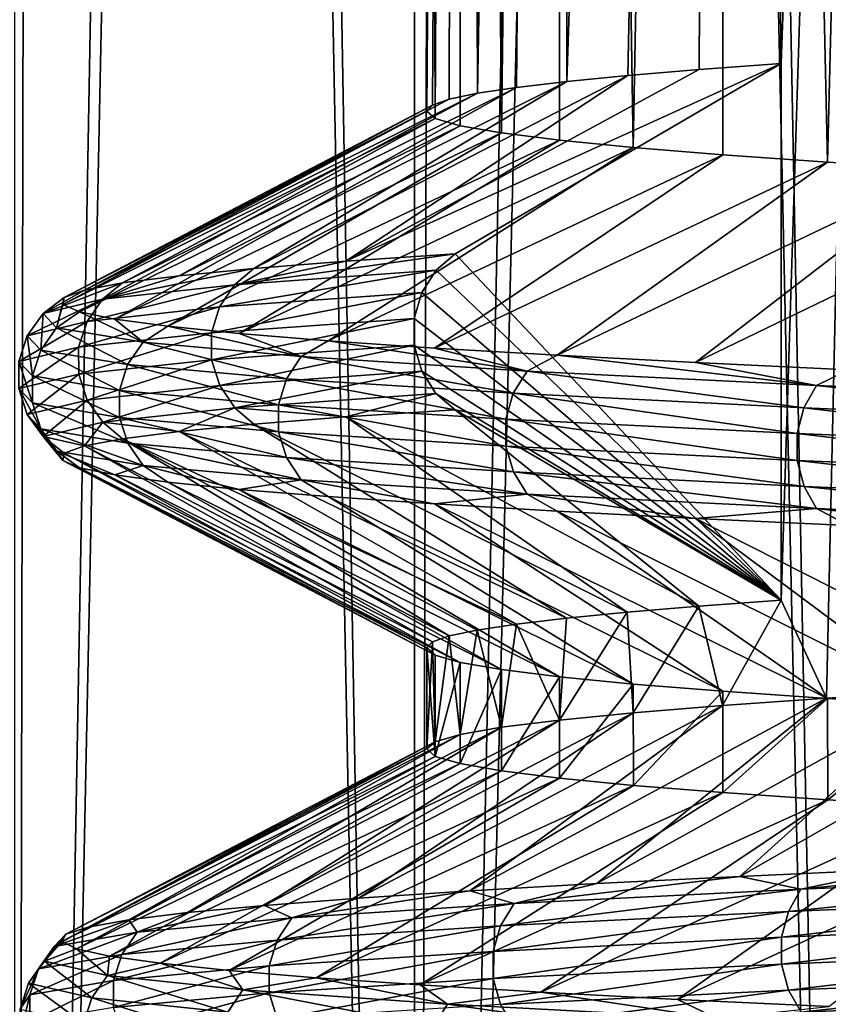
# Model space of a CAD drawing. Header units: metres. Extents: x -206 to 75, y -104 to 104.
# Tile 479 of 656: x -10.46 to -8.16, y -87.91 to -85.11. Entities that reach past the tile are written whole.
import ezdxf

# ---------------------------------------------------------------- set-up
doc = ezdxf.new("R2010")
doc.units = ezdxf.units.M
doc.layers.add('solid_01_1-CONSUMER_THERM_B_125288', color=7, linetype='CONTINUOUS')

msp = doc.modelspace()

# ---------------------------------------------------------------- linework, layer by layer
at = {"layer": 'solid_01_1-CONSUMER_THERM_B_125288'}
for points in [[(-8.037544, -66.726852, 34.97081), (-8.704977, -66.745857, 34.422871), (-8.035554, -97, 34.972336)], [(-9.335324, -66.764755, 33.832294), (-9.925726, -66.783531, 33.201721), (-9.333812, -97, 33.833813)], [(-8.704977, -66.745857, 34.422871), (-9.335324, -66.764755, 33.832294), (-9.333812, -97, 33.833813)], [(-8.704977, -66.745857, 34.422871), (-9.333812, -97, 33.833813), (-8.035554, -97, 34.972336)], [(-9.925726, -66.783531, 33.201721), (-10.473459, -66.802338, 32.534092), (-10.472335, -97, 32.535553)], [(-9.925726, -66.783531, 33.201721), (-10.472335, -97, 32.535553), (-9.333812, -97, 33.833813)], [(-10.926984, -67.163429, 17.094528), (-10.413426, -67.182404, 16.388247), (-10.472326, -97, 16.464436)], [(-10.413426, -67.182404, 16.388247), (-9.854057, -67.201515, 15.717201), (-10.472326, -97, 16.464436)], [(-9.854057, -67.201515, 15.717201), (-9.333823, -97, 15.166199), (-10.472326, -97, 16.464436)], [(-9.854057, -67.201515, 15.717201), (-9.251797, -67.220741, 15.084891), (-9.333823, -97, 15.166199)], [(-9.251797, -67.220741, 15.084891), (-8.60883, -67.239937, 14.4936), (-9.333823, -97, 15.166199)], [(-8.60883, -67.239937, 14.4936), (-8.0356, -97, 14.027699), (-9.333823, -97, 15.166199)], [(-8.60883, -67.239937, 14.4936), (-7.928323, -67.258987, 13.946247), (-8.0356, -97, 14.027699)], [(-9.276274, -85.393265, 23.836107), (-9.205317, -72, 23.1763), (-9.3, -72, 24.5)], [(-9.3, -78.686089, 24.5), (-9.276274, -85.393265, 23.836107), (-9.3, -72, 24.5)], [(-9.3, -85.372162, 24.5), (-9.205319, -72, 25.823677), (-9.283946, -85.355537, 25.046209)], [(-9.3, -78.686089, 24.5), (-9.205319, -72, 25.823677), (-9.3, -85.372162, 24.5)], [(-9.283946, -85.355537, 25.046209), (-9.205319, -72, 25.823677), (-9.235854, -85.338478, 25.59041)], [(-9.205184, -85.41375, 23.175388), (-9.205317, -72, 23.1763), (-9.276274, -85.393265, 23.836107)], [(-9.235854, -85.338478, 25.59041), (-9.205319, -72, 25.823677), (-9.155948, -85.321465, 26.130529)], [(-9.155948, -85.321465, 26.130529), (-9.205319, -72, 25.823677), (-8.923272, -72, 27.120152)], [(-9.087155, -85.43425, 22.521715), (-8.923265, -72, 21.879822), (-9.205317, -72, 23.1763)], [(-9.087155, -85.43425, 22.521715), (-9.205317, -72, 23.1763), (-9.205184, -85.41375, 23.175388)], [(-9.155948, -85.321465, 26.130529), (-8.923272, -72, 27.120152), (-9.044433, -85.304596, 26.665234)], [(-8.922535, -85.454971, 21.877337), (-8.923265, -72, 21.879822), (-9.087155, -85.43425, 22.521715)], [(-9.044433, -85.304596, 26.665234), (-8.923272, -72, 27.120152), (-8.901649, -85.287766, 27.192701)], [(-8.901649, -85.287766, 27.192701), (-8.923272, -72, 27.120152), (-8.459617, -72, 28.363253)], [(-8.712393, -85.475784, 21.24666), (-8.459604, -72, 20.636721), (-8.923265, -72, 21.879822)], [(-8.712393, -85.475784, 21.24666), (-8.923265, -72, 21.879822), (-8.922535, -85.454971, 21.877337)], [(-8.901649, -85.287766, 27.192701), (-8.459617, -72, 28.363253), (-8.728135, -85.270874, 27.710867)], [(-8.728135, -85.270874, 27.710867), (-8.459617, -72, 28.363253), (-8.524492, -85.253868, 28.217934)], [(-8.457767, -85.496498, 20.632677), (-8.459604, -72, 20.636721), (-8.712393, -85.475784, 21.24666)], [(-8.524492, -85.253868, 28.217934), (-8.459617, -72, 28.363253), (-8.291576, -85.236633, 28.711859)], [(-8.291576, -85.236633, 28.711859), (-8.459617, -72, 28.363253), (-7.82374, -72, 29.527817)], [(-8.159801, -85.517059, 20.0382), (-7.82372, -72, 19.472153), (-8.459604, -72, 20.636721)], [(-8.159801, -85.517059, 20.0382), (-8.459604, -72, 20.636721), (-8.457767, -85.496498, 20.632677)], [(-8.291576, -85.236633, 28.711859), (-7.82374, -72, 29.527817), (-8.291576, -86.763367, 28.711859)], [(-8.163128, -87.042412, 28.955709), (-8.291576, -86.763367, 28.711859), (-7.82374, -72, 29.527817)], [(-8.163128, -87.042412, 28.955709), (-7.82374, -72, 29.527817), (-7.826178, -87.021866, 29.524036)], [(-7.820322, -85.537529, 19.466854), (-7.82372, -72, 19.472153), (-8.159801, -85.517059, 20.0382)], [(-9.3, -78.686089, 24.5), (-9.3, -85.372162, 24.5), (-9.276274, -85.393265, 23.836107)], [(-9.529724, -85.79908, 28.512938), (-8.291576, -85.236633, 28.711859), (-9.219196, -85.778244, 29.183062)], [(-8.524492, -85.253868, 28.217934), (-8.291576, -85.236633, 28.711859), (-9.529724, -85.79908, 28.512938)], [(-8.728135, -85.270874, 27.710867), (-8.524492, -85.253868, 28.217934), (-9.529724, -85.79908, 28.512938)], [(-9.219196, -85.778244, 29.183062), (-8.291576, -85.236633, 28.711859), (-8.291576, -86.763367, 28.711859)], [(-8.728135, -85.270874, 27.710867), (-9.529724, -85.79908, 28.512938), (-9.791992, -85.819717, 27.822105)], [(-8.901649, -85.287766, 27.192701), (-8.728135, -85.270874, 27.710867), (-9.791992, -85.819717, 27.822105)], [(-9.044433, -85.304596, 26.665234), (-10.0043, -85.840279, 27.114817), (-10.165107, -85.860771, 26.396828)], [(-9.155948, -85.321465, 26.130529), (-9.044433, -85.304596, 26.665234), (-10.165107, -85.860771, 26.396828)], [(-8.901649, -85.287766, 27.192701), (-9.791992, -85.819717, 27.822105), (-10.0043, -85.840279, 27.114817)], [(-9.044433, -85.304596, 26.665234), (-8.901649, -85.287766, 27.192701), (-10.0043, -85.840279, 27.114817)], [(-9.155948, -85.321465, 26.130529), (-10.165107, -85.860771, 26.396828), (-10.274041, -85.88131, 25.670338)], [(-9.235854, -85.338478, 25.59041), (-9.155948, -85.321465, 26.130529), (-10.274041, -85.88131, 25.670338)], [(-9.283946, -85.355537, 25.046209), (-9.235854, -85.338478, 25.59041), (-10.274041, -85.88131, 25.670338)], [(-9.283946, -85.355537, 25.046209), (-10.274041, -85.88131, 25.670338), (-10.331086, -85.90197, 24.93564)], [(-9.3, -85.372162, 24.5), (-9.283946, -85.355537, 25.046209), (-10.331086, -85.90197, 24.93564)], [(-9.3, -85.372162, 24.5), (-10.331086, -85.90197, 24.93564), (-10.335721, -85.922638, 24.196835)], [(-9.276274, -85.393265, 23.836107), (-9.3, -85.372162, 24.5), (-10.335721, -85.922638, 24.196835)], [(-9.276274, -85.393265, 23.836107), (-10.335721, -85.922638, 24.196835), (-10.287791, -85.943237, 23.459602)], [(-9.205184, -85.41375, 23.175388), (-9.276274, -85.393265, 23.836107), (-10.287791, -85.943237, 23.459602)], [(-9.205184, -85.41375, 23.175388), (-10.287791, -85.943237, 23.459602), (-10.187779, -85.963745, 22.729483)], [(-9.087155, -85.43425, 22.521715), (-9.205184, -85.41375, 23.175388), (-10.187779, -85.963745, 22.729483)], [(-9.087155, -85.43425, 22.521715), (-10.187779, -85.963745, 22.729483), (-10.036394, -85.984253, 22.010376)], [(-8.922535, -85.454971, 21.877337), (-9.087155, -85.43425, 22.521715), (-10.036394, -85.984253, 22.010376)], [(-8.922535, -85.454971, 21.877337), (-10.036394, -85.984253, 22.010376), (-9.833746, -86.00486, 21.302996)], [(-8.712393, -85.475784, 21.24666), (-8.922535, -85.454971, 21.877337), (-9.833746, -86.00486, 21.302996)], [(-8.712393, -85.475784, 21.24666), (-9.833746, -86.00486, 21.302996), (-9.5804, -86.025543, 20.609554)], [(-8.457767, -85.496498, 20.632677), (-8.712393, -85.475784, 21.24666), (-9.5804, -86.025543, 20.609554)], [(-8.457767, -85.496498, 20.632677), (-9.5804, -86.025543, 20.609554), (-9.278037, -86.046188, 19.935196)], [(-8.159801, -85.517059, 20.0382), (-8.457767, -85.496498, 20.632677), (-9.278037, -86.046188, 19.935196)], [(-8.159801, -85.517059, 20.0382), (-9.278037, -86.046188, 19.935196), (-8.928672, -86.066757, 19.284452)], [(-7.820322, -85.537529, 19.466854), (-8.159801, -85.517059, 20.0382), (-8.928672, -86.066757, 19.284452)], [(-7.820322, -85.537529, 19.466854), (-8.928672, -86.066757, 19.284452), (-8.535655, -86.087227, 18.663078)], [(-7.440641, -85.558144, 18.920855), (-7.820322, -85.537529, 19.466854), (-8.535655, -86.087227, 18.663078)], [(-7.440641, -85.558144, 18.920855), (-8.535655, -86.087227, 18.663078), (-8.099853, -86.107765, 18.072069)], [(-9.846524, -85.86586, 27.853136), (-9.219196, -85.778244, 29.183062), (-9.273589, -85.824257, 29.210691)], [(-9.846524, -85.86586, 27.853136), (-9.529724, -85.79908, 28.512938), (-9.219196, -85.778244, 29.183062)], [(-9.273589, -85.824257, 29.210691), (-9.219196, -85.778244, 29.183062), (-8.291576, -86.763367, 28.711859)], [(-9.846524, -85.86586, 27.853136), (-9.791992, -85.819717, 27.822105), (-9.529724, -85.79908, 28.512938)], [(-10.222126, -85.906792, 26.42837), (-10.0043, -85.840279, 27.114817), (-9.791992, -85.819717, 27.822105)], [(-10.222126, -85.906792, 26.42837), (-9.791992, -85.819717, 27.822105), (-9.846524, -85.86586, 27.853136)], [(-10.222126, -85.906792, 26.42837), (-10.165107, -85.860771, 26.396828), (-10.0043, -85.840279, 27.114817)], [(-9.889156, -85.929268, 27.867655), (-9.273589, -85.824257, 29.210691), (-9.314331, -85.888351, 29.231386)], [(-9.846524, -85.86586, 27.853136), (-9.273589, -85.824257, 29.210691), (-9.889156, -85.929268, 27.867655)], [(-9.314331, -85.888351, 29.231386), (-9.273589, -85.824257, 29.210691), (-8.291576, -86.763367, 28.711859)], [(-10.391571, -85.947731, 24.964787), (-10.274041, -85.88131, 25.670338), (-10.165107, -85.860771, 26.396828)], [(-10.391571, -85.947731, 24.964787), (-10.165107, -85.860771, 26.396828), (-10.222126, -85.906792, 26.42837)], [(-10.222126, -85.906792, 26.42837), (-9.846524, -85.86586, 27.853136), (-10.266385, -85.9702, 26.43672)], [(-9.846524, -85.86586, 27.853136), (-9.889156, -85.929268, 27.867655), (-10.266385, -85.9702, 26.43672)], [(-10.391571, -85.947731, 24.964787), (-10.331086, -85.90197, 24.93564), (-10.274041, -85.88131, 25.670338)], [(-10.352944, -85.988663, 23.49173), (-10.331086, -85.90197, 24.93564), (-10.391571, -85.947731, 24.964787)], [(-10.352944, -85.988663, 23.49173), (-10.335721, -85.922638, 24.196835), (-10.331086, -85.90197, 24.93564)], [(-9.912172, -86.002731, 27.875492), (-9.314331, -85.888351, 29.231386), (-9.33601, -85.9618, 29.242399)], [(-9.889156, -85.929268, 27.867655), (-9.314331, -85.888351, 29.231386), (-9.912172, -86.002731, 27.875492)], [(-9.33601, -85.9618, 29.242399), (-9.314331, -85.888351, 29.231386), (-8.291576, -86.763367, 28.711859)], [(-10.391571, -85.947731, 24.964787), (-10.222126, -85.906792, 26.42837), (-10.436564, -86.011139, 24.966799)], [(-10.222126, -85.906792, 26.42837), (-10.266385, -85.9702, 26.43672), (-10.436564, -86.011139, 24.966799)], [(-10.352944, -85.988663, 23.49173), (-10.287791, -85.943237, 23.459602), (-10.335721, -85.922638, 24.196835)], [(-10.266385, -85.9702, 26.43672), (-9.889156, -85.929268, 27.867655), (-10.290278, -86.043663, 26.441227)], [(-9.889156, -85.929268, 27.867655), (-9.912172, -86.002731, 27.875492), (-10.290278, -86.043663, 26.441227)], [(-10.391571, -85.947731, 24.964787), (-10.436564, -86.011139, 24.966799), (-10.39777, -86.052071, 23.487366)], [(-10.352944, -85.988663, 23.49173), (-10.391571, -85.947731, 24.964787), (-10.39777, -86.052071, 23.487366)], [(-10.107143, -86.029602, 22.039013), (-10.287791, -85.943237, 23.459602), (-10.352944, -85.988663, 23.49173)], [(-10.107143, -86.029602, 22.039013), (-10.187779, -85.963745, 22.729483), (-10.287791, -85.943237, 23.459602)], [(-10.436564, -86.011139, 24.966799), (-10.266385, -85.9702, 26.43672), (-10.460854, -86.084602, 24.967886)], [(-10.266385, -85.9702, 26.43672), (-10.290278, -86.043663, 26.441227), (-10.460854, -86.084602, 24.967886)], [(-10.107143, -86.029602, 22.039013), (-10.036394, -85.984253, 22.010376), (-10.187779, -85.963745, 22.729483)], [(-9.657477, -86.070534, 20.635893), (-10.036394, -85.984253, 22.010376), (-10.107143, -86.029602, 22.039013)], [(-9.657477, -86.070534, 20.635893), (-9.833746, -86.00486, 21.302996), (-10.036394, -85.984253, 22.010376)], [(-9.912172, -86.002731, 27.875492), (-9.33601, -85.9618, 29.242399), (-9.912112, -86.079529, 27.875473)], [(-9.912112, -86.079529, 27.875473), (-9.33601, -85.9618, 29.242399), (-9.336061, -86.037872, 29.242424)], [(-9.336061, -86.037872, 29.242424), (-9.33601, -85.9618, 29.242399), (-8.291576, -86.763367, 28.711859)], [(-10.436564, -86.011139, 24.966799), (-10.460854, -86.084602, 24.967886), (-10.421969, -86.125534, 23.485008)], [(-10.39777, -86.052071, 23.487366), (-10.436564, -86.011139, 24.966799), (-10.421969, -86.125534, 23.485008)], [(-10.352944, -85.988663, 23.49173), (-10.39777, -86.052071, 23.487366), (-10.150905, -86.09301, 22.028358)], [(-10.107143, -86.029602, 22.039013), (-10.352944, -85.988663, 23.49173), (-10.150905, -86.09301, 22.028358)], [(-10.290278, -86.043663, 26.441227), (-9.912172, -86.002731, 27.875492), (-10.290216, -86.120468, 26.441216)], [(-9.912172, -86.002731, 27.875492), (-9.912112, -86.079529, 27.875473), (-10.290216, -86.120468, 26.441216)], [(-9.657477, -86.070534, 20.635893), (-9.5804, -86.025543, 20.609554), (-9.833746, -86.00486, 21.302996)], [(-10.107143, -86.029602, 22.039013), (-10.150905, -86.09301, 22.028358), (-9.699291, -86.133942, 20.619162)], [(-9.657477, -86.070534, 20.635893), (-10.107143, -86.029602, 22.039013), (-9.699291, -86.133942, 20.619162)], [(-9.912112, -86.079529, 27.875473), (-9.336061, -86.037872, 29.242424), (-9.888989, -86.152962, 27.867598)], [(-9.888989, -86.152962, 27.867598), (-9.336061, -86.037872, 29.242424), (-9.314174, -86.112007, 29.231306)], [(-9.014758, -86.111473, 19.309895), (-9.5804, -86.025543, 20.609554), (-9.657477, -86.070534, 20.635893)], [(-9.014758, -86.111473, 19.309895), (-9.278037, -86.046188, 19.935196), (-9.5804, -86.025543, 20.609554)], [(-9.314174, -86.112007, 29.231306), (-9.336061, -86.037872, 29.242424), (-8.291576, -86.763367, 28.711859)], [(-10.460854, -86.084602, 24.967886), (-10.290278, -86.043663, 26.441227), (-10.460791, -86.1614, 24.967882)], [(-10.290278, -86.043663, 26.441227), (-10.290216, -86.120468, 26.441216), (-10.460791, -86.1614, 24.967882)], [(-10.39777, -86.052071, 23.487366), (-10.421969, -86.125534, 23.485008), (-10.174529, -86.166473, 22.022606)], [(-10.150905, -86.09301, 22.028358), (-10.39777, -86.052071, 23.487366), (-10.174529, -86.166473, 22.022606)], [(-9.657477, -86.070534, 20.635893), (-9.699291, -86.133942, 20.619162), (-9.05379, -86.174881, 19.287422)], [(-9.014758, -86.111473, 19.309895), (-9.657477, -86.070534, 20.635893), (-9.05379, -86.174881, 19.287422)], [(-9.014758, -86.111473, 19.309895), (-8.928672, -86.066757, 19.284452), (-9.278037, -86.046188, 19.935196)], [(-8.1913, -86.152405, 18.088177), (-8.928672, -86.066757, 19.284452), (-9.014758, -86.111473, 19.309895)], [(-8.1913, -86.152405, 18.088177), (-8.535655, -86.087227, 18.663078), (-8.928672, -86.066757, 19.284452)], [(-10.460854, -86.084602, 24.967886), (-10.460791, -86.1614, 24.967882), (-10.421906, -86.202339, 23.485014)], [(-10.421969, -86.125534, 23.485008), (-10.460854, -86.084602, 24.967886), (-10.421906, -86.202339, 23.485014)], [(-10.290216, -86.120468, 26.441216), (-9.912112, -86.079529, 27.875473), (-10.266212, -86.193893, 26.436687)], [(-9.912112, -86.079529, 27.875473), (-9.888989, -86.152962, 27.867598), (-10.266212, -86.193893, 26.436687)], [(-10.150905, -86.09301, 22.028358), (-10.174529, -86.166473, 22.022606), (-9.721866, -86.207405, 20.61013)], [(-9.699291, -86.133942, 20.619162), (-10.150905, -86.09301, 22.028358), (-9.721866, -86.207405, 20.61013)], [(-8.1913, -86.152405, 18.088177), (-8.099853, -86.107765, 18.072069), (-8.535655, -86.087227, 18.663078)], [(-10.460791, -86.1614, 24.967882), (-10.290216, -86.120468, 26.441216), (-10.436387, -86.234833, 24.966791)], [(-10.290216, -86.120468, 26.441216), (-10.266212, -86.193893, 26.436687), (-10.436387, -86.234833, 24.966791)], [(-10.421969, -86.125534, 23.485008), (-10.421906, -86.202339, 23.485014), (-10.174467, -86.243271, 22.022621)], [(-10.174529, -86.166473, 22.022606), (-10.421969, -86.125534, 23.485008), (-10.174467, -86.243271, 22.022621)], [(-9.888989, -86.152962, 27.867598), (-9.314174, -86.112007, 29.231306), (-9.846268, -86.216301, 27.85305)], [(-9.846268, -86.216301, 27.85305), (-9.314174, -86.112007, 29.231306), (-9.27394, -86.175346, 29.210869)], [(-9.27394, -86.175346, 29.210869), (-9.314174, -86.112007, 29.231306), (-8.291576, -86.763367, 28.711859)], [(-9.014758, -86.111473, 19.309895), (-9.05379, -86.174881, 19.287422), (-8.226767, -86.215813, 18.060417)], [(-8.1913, -86.152405, 18.088177), (-9.014758, -86.111473, 19.309895), (-8.226767, -86.215813, 18.060417)], [(-7.202755, -86.193344, 16.995514), (-8.099853, -86.107765, 18.072069), (-8.1913, -86.152405, 18.088177)], [(-10.266212, -86.193893, 26.436687), (-9.888989, -86.152962, 27.867598), (-10.22186, -86.257233, 26.42832)], [(-9.888989, -86.152962, 27.867598), (-9.846268, -86.216301, 27.85305), (-10.22186, -86.257233, 26.42832)], [(-9.699291, -86.133942, 20.619162), (-9.721866, -86.207405, 20.61013), (-9.074862, -86.248344, 19.275291)], [(-9.05379, -86.174881, 19.287422), (-9.699291, -86.133942, 20.619162), (-9.074862, -86.248344, 19.275291)], [(-8.1913, -86.152405, 18.088177), (-8.226767, -86.215813, 18.060417), (-7.233942, -86.256752, 16.963022)], [(-7.202755, -86.193344, 16.995514), (-8.1913, -86.152405, 18.088177), (-7.233942, -86.256752, 16.963022)], [(-10.460791, -86.1614, 24.967882), (-10.436387, -86.234833, 24.966791), (-10.397594, -86.275764, 23.487383)], [(-10.421906, -86.202339, 23.485014), (-10.460791, -86.1614, 24.967882), (-10.397594, -86.275764, 23.487383)], [(-10.174529, -86.166473, 22.022606), (-10.174467, -86.243271, 22.022621), (-9.721807, -86.28421, 20.610153)], [(-9.721866, -86.207405, 20.61013), (-10.174529, -86.166473, 22.022606), (-9.721807, -86.28421, 20.610153)], [(-9.846268, -86.216301, 27.85305), (-9.27394, -86.175346, 29.210869), (-9.529716, -86.24218, 28.512959)], [(-9.27394, -86.175346, 29.210869), (-9.219196, -86.221756, 29.183062), (-9.529716, -86.24218, 28.512959)], [(-9.27394, -86.175346, 29.210869), (-8.291576, -86.763367, 28.711859), (-9.219196, -86.221756, 29.183062)], [(-9.05379, -86.174881, 19.287422), (-9.074862, -86.248344, 19.275291), (-8.245913, -86.289276, 18.045429)], [(-8.226767, -86.215813, 18.060417), (-9.05379, -86.174881, 19.287422), (-8.245913, -86.289276, 18.045429)], [(-10.436387, -86.234833, 24.966791), (-10.266212, -86.193893, 26.436687), (-10.391301, -86.298172, 24.964775)], [(-10.421906, -86.202339, 23.485014), (-10.397594, -86.275764, 23.487383), (-10.150733, -86.316704, 22.0284)], [(-10.174467, -86.243271, 22.022621), (-10.421906, -86.202339, 23.485014), (-10.150733, -86.316704, 22.0284)], [(-10.266212, -86.193893, 26.436687), (-10.22186, -86.257233, 26.42832), (-10.391301, -86.298172, 24.964775)], [(-9.721866, -86.207405, 20.61013), (-9.721807, -86.28421, 20.610153), (-9.074806, -86.325142, 19.275322)], [(-9.074862, -86.248344, 19.275291), (-9.721866, -86.207405, 20.61013), (-9.074806, -86.325142, 19.275322)], [(-10.436387, -86.234833, 24.966791), (-10.391301, -86.298172, 24.964775), (-10.352675, -86.339104, 23.491756)], [(-10.397594, -86.275764, 23.487383), (-10.436387, -86.234833, 24.966791), (-10.352675, -86.339104, 23.491756)], [(-10.22186, -86.257233, 26.42832), (-9.846268, -86.216301, 27.85305), (-10.004298, -86.283508, 27.11482)], [(-9.846268, -86.216301, 27.85305), (-9.791982, -86.262817, 27.822136), (-10.004298, -86.283508, 27.11482)], [(-9.846268, -86.216301, 27.85305), (-9.529716, -86.24218, 28.512959), (-9.791982, -86.262817, 27.822136)], [(-9.529716, -86.24218, 28.512959), (-9.219196, -86.221756, 29.183062), (-8.525504, -86.780144, 28.215612)], [(-9.219196, -86.221756, 29.183062), (-8.291576, -86.763367, 28.711859), (-8.525504, -86.780144, 28.215612)], [(-8.226767, -86.215813, 18.060417), (-8.245913, -86.289276, 18.045429), (-7.250778, -86.330215, 16.94548)], [(-7.233942, -86.256752, 16.963022), (-8.226767, -86.215813, 18.060417), (-7.250778, -86.330215, 16.94548)], [(-10.391301, -86.298172, 24.964775), (-10.22186, -86.257233, 26.42832), (-10.274044, -86.324615, 25.670313)], [(-10.22186, -86.257233, 26.42832), (-10.16511, -86.304115, 26.396809), (-10.274044, -86.324615, 25.670313)], [(-10.22186, -86.257233, 26.42832), (-10.004298, -86.283508, 27.11482), (-10.16511, -86.304115, 26.396809)], [(-10.174467, -86.243271, 22.022621), (-10.150733, -86.316704, 22.0284), (-9.699127, -86.357635, 20.619228)], [(-9.721807, -86.28421, 20.610153), (-10.174467, -86.243271, 22.022621), (-9.699127, -86.357635, 20.619228)], [(-10.004298, -86.283508, 27.11482), (-9.791982, -86.262817, 27.822136), (-8.902676, -86.814133, 27.189304)], [(-9.791982, -86.262817, 27.822136), (-9.529716, -86.24218, 28.512959), (-8.72935, -86.797081, 27.707561)], [(-9.791982, -86.262817, 27.822136), (-8.72935, -86.797081, 27.707561), (-8.902676, -86.814133, 27.189304)], [(-9.529716, -86.24218, 28.512959), (-8.525504, -86.780144, 28.215612), (-8.72935, -86.797081, 27.707561)], [(-9.074862, -86.248344, 19.275291), (-9.074806, -86.325142, 19.275322), (-8.245863, -86.366081, 18.045467)], [(-8.245913, -86.289276, 18.045429), (-9.074862, -86.248344, 19.275291), (-8.245863, -86.366081, 18.045467)], [(-10.397594, -86.275764, 23.487383), (-10.352675, -86.339104, 23.491756), (-10.10688, -86.380043, 22.039078)], [(-10.150733, -86.316704, 22.0284), (-10.397594, -86.275764, 23.487383), (-10.10688, -86.380043, 22.039078)], [(-10.16511, -86.304115, 26.396809), (-10.004298, -86.283508, 27.11482), (-9.045104, -86.831223, 26.662428)], [(-10.004298, -86.283508, 27.11482), (-8.902676, -86.814133, 27.189304), (-9.045104, -86.831223, 26.662428)], [(-9.721807, -86.28421, 20.610153), (-9.699127, -86.357635, 20.619228), (-9.053637, -86.398575, 19.28751)], [(-9.074806, -86.325142, 19.275322), (-9.721807, -86.28421, 20.610153), (-9.053637, -86.398575, 19.28751)], [(-8.245913, -86.289276, 18.045429), (-8.245863, -86.366081, 18.045467), (-7.250733, -86.407013, 16.945526)], [(-7.250778, -86.330215, 16.94548), (-8.245913, -86.289276, 18.045429), (-7.250733, -86.407013, 16.945526)], [(-10.391301, -86.298172, 24.964775), (-10.274044, -86.324615, 25.670313), (-10.331088, -86.345131, 24.935627)], [(-10.391301, -86.298172, 24.964775), (-10.331088, -86.345131, 24.935627), (-10.335721, -86.36573, 24.196838)], [(-10.352675, -86.339104, 23.491756), (-10.391301, -86.298172, 24.964775), (-10.335721, -86.36573, 24.196838)], [(-10.274044, -86.324615, 25.670313), (-10.16511, -86.304115, 26.396809), (-9.236011, -86.865128, 25.589083)], [(-10.16511, -86.304115, 26.396809), (-9.156308, -86.848244, 26.128504), (-9.236011, -86.865128, 25.589083)], [(-10.16511, -86.304115, 26.396809), (-9.045104, -86.831223, 26.662428), (-9.156308, -86.848244, 26.128504)], [(-10.150733, -86.316704, 22.0284), (-10.10688, -86.380043, 22.039078), (-9.657226, -86.420975, 20.635992)], [(-9.699127, -86.357635, 20.619228), (-10.150733, -86.316704, 22.0284), (-9.657226, -86.420975, 20.635992)], [(-10.352675, -86.339104, 23.491756), (-10.335721, -86.36573, 24.196838), (-10.28779, -86.386391, 23.459599)], [(-10.352675, -86.339104, 23.491756), (-10.28779, -86.386391, 23.459599), (-10.187775, -86.407051, 22.729462)], [(-10.10688, -86.380043, 22.039078), (-10.352675, -86.339104, 23.491756), (-10.187775, -86.407051, 22.729462)], [(-10.335721, -86.36573, 24.196838), (-10.331088, -86.345131, 24.935627), (-9.3, -86.899086, 24.5)], [(-10.331088, -86.345131, 24.935627), (-10.274044, -86.324615, 25.670313), (-9.283976, -86.881958, 25.045715)], [(-10.331088, -86.345131, 24.935627), (-9.283976, -86.881958, 25.045715), (-9.3, -86.899086, 24.5)], [(-10.274044, -86.324615, 25.670313), (-9.236011, -86.865128, 25.589083), (-9.283976, -86.881958, 25.045715)], [(-9.074806, -86.325142, 19.275322), (-9.053637, -86.398575, 19.28751), (-8.226627, -86.439507, 18.060526)], [(-8.245863, -86.366081, 18.045467), (-9.074806, -86.325142, 19.275322), (-8.226627, -86.439507, 18.060526)], [(-10.335721, -86.36573, 24.196838), (-9.3, -86.899086, 24.5), (-9.27627, -86.919418, 23.836063)], [(-10.28779, -86.386391, 23.459599), (-10.335721, -86.36573, 24.196838), (-9.27627, -86.919418, 23.836063)], [(-9.699127, -86.357635, 20.619228), (-9.657226, -86.420975, 20.635992), (-9.014524, -86.461914, 19.31003)], [(-9.053637, -86.398575, 19.28751), (-9.699127, -86.357635, 20.619228), (-9.014524, -86.461914, 19.31003)], [(-8.245863, -86.366081, 18.045467), (-8.226627, -86.439507, 18.060526), (-7.233819, -86.480446, 16.963148)], [(-7.250733, -86.407013, 16.945526), (-8.245863, -86.366081, 18.045467), (-7.233819, -86.480446, 16.963148)], [(-10.28779, -86.386391, 23.459599), (-9.27627, -86.919418, 23.836063), (-9.205176, -86.940208, 23.175339)], [(-10.187775, -86.407051, 22.729462), (-10.28779, -86.386391, 23.459599), (-9.205176, -86.940208, 23.175339)], [(-10.10688, -86.380043, 22.039078), (-10.187775, -86.407051, 22.729462), (-10.036388, -86.427597, 22.010353)], [(-10.10688, -86.380043, 22.039078), (-10.036388, -86.427597, 22.010353), (-9.833743, -86.448097, 21.302982)], [(-9.657226, -86.420975, 20.635992), (-10.10688, -86.380043, 22.039078), (-9.833743, -86.448097, 21.302982)], [(-9.053637, -86.398575, 19.28751), (-9.014524, -86.461914, 19.31003), (-8.191087, -86.502846, 18.088345)], [(-8.226627, -86.439507, 18.060526), (-9.053637, -86.398575, 19.28751), (-8.191087, -86.502846, 18.088345)], [(-10.187775, -86.407051, 22.729462), (-9.205176, -86.940208, 23.175339), (-9.087142, -86.960976, 22.521654)], [(-10.036388, -86.427597, 22.010353), (-10.187775, -86.407051, 22.729462), (-9.087142, -86.960976, 22.521654)], [(-10.036388, -86.427597, 22.010353), (-9.087142, -86.960976, 22.521654), (-8.922512, -86.98156, 21.877256)], [(-9.833743, -86.448097, 21.302982), (-10.036388, -86.427597, 22.010353), (-8.922512, -86.98156, 21.877256)], [(-9.657226, -86.420975, 20.635992), (-9.833743, -86.448097, 21.302982), (-9.580404, -86.468651, 20.609566)], [(-9.657226, -86.420975, 20.635992), (-9.580404, -86.468651, 20.609566), (-9.278046, -86.489288, 19.935215)], [(-9.014524, -86.461914, 19.31003), (-9.657226, -86.420975, 20.635992), (-9.278046, -86.489288, 19.935215)], [(-9.833743, -86.448097, 21.302982), (-8.922512, -86.98156, 21.877256), (-8.71236, -87.002037, 21.246574)], [(-9.580404, -86.468651, 20.609566), (-9.833743, -86.448097, 21.302982), (-8.71236, -87.002037, 21.246574)], [(-9.014524, -86.461914, 19.31003), (-9.278046, -86.489288, 19.935215), (-8.928668, -86.509979, 19.284447)], [(-9.014524, -86.461914, 19.31003), (-8.928668, -86.509979, 19.284447), (-8.535636, -86.530586, 18.663052)], [(-8.191087, -86.502846, 18.088345), (-9.014524, -86.461914, 19.31003), (-8.535636, -86.530586, 18.663052)], [(-8.226627, -86.439507, 18.060526), (-8.191087, -86.502846, 18.088345), (-7.202568, -86.543785, 16.995708)], [(-7.233819, -86.480446, 16.963148), (-8.226627, -86.439507, 18.060526), (-7.202568, -86.543785, 16.995708)], [(-9.580404, -86.468651, 20.609566), (-8.71236, -87.002037, 21.246574), (-8.45771, -87.022614, 20.632553)], [(-9.278046, -86.489288, 19.935215), (-9.580404, -86.468651, 20.609566), (-8.45771, -87.022614, 20.632553)], [(-9.278046, -86.489288, 19.935215), (-8.45771, -87.022614, 20.632553), (-8.159733, -87.04335, 20.038076)], [(-8.928668, -86.509979, 19.284447), (-9.278046, -86.489288, 19.935215), (-8.159733, -87.04335, 20.038076)], [(-8.928668, -86.509979, 19.284447), (-8.159733, -87.04335, 20.038076), (-7.820241, -87.064148, 19.466728)], [(-8.535636, -86.530586, 18.663052), (-8.928668, -86.509979, 19.284447), (-7.820241, -87.064148, 19.466728)], [(-8.191087, -86.502846, 18.088345), (-8.535636, -86.530586, 18.663052), (-8.09983, -86.551071, 18.072039)], [(-8.191087, -86.502846, 18.088345), (-8.09983, -86.551071, 18.072039), (-7.620884, -86.571602, 17.511192)], [(-7.202568, -86.543785, 16.995708), (-8.191087, -86.502846, 18.088345), (-7.620884, -86.571602, 17.511192)], [(-8.535636, -86.530586, 18.663052), (-7.820241, -87.064148, 19.466728), (-7.440537, -87.084846, 18.920717)], [(-8.09983, -86.551071, 18.072039), (-8.535636, -86.530586, 18.663052), (-7.440537, -87.084846, 18.920717)], [(-8.458996, -87.063095, 28.364634), (-8.525504, -86.780144, 28.215612), (-8.291576, -86.763367, 28.711859)], [(-8.458996, -87.063095, 28.364634), (-8.291576, -86.763367, 28.711859), (-8.163128, -87.042412, 28.955709)], [(-8.922318, -87.104317, 27.123402), (-8.902676, -86.814133, 27.189304), (-8.72935, -86.797081, 27.707561)], [(-8.922318, -87.104317, 27.123402), (-8.72935, -86.797081, 27.707561), (-8.71249, -87.083755, 27.753078)], [(-8.71249, -87.083755, 27.753078), (-8.72935, -86.797081, 27.707561), (-8.525504, -86.780144, 28.215612)], [(-8.71249, -87.083755, 27.753078), (-8.525504, -86.780144, 28.215612), (-8.458996, -87.063095, 28.364634)], [(-8.922318, -87.104317, 27.123402), (-9.045104, -86.831223, 26.662428), (-8.902676, -86.814133, 27.189304)], [(-9.205087, -87.14534, 25.825281), (-9.236011, -86.865128, 25.589083), (-9.156308, -86.848244, 26.128504)], [(-9.205087, -87.14534, 25.825281), (-9.156308, -86.848244, 26.128504), (-9.086915, -87.124794, 26.479389)], [(-9.086915, -87.124794, 26.479389), (-9.156308, -86.848244, 26.128504), (-9.045104, -86.831223, 26.662428)], [(-9.086915, -87.124794, 26.479389), (-9.045104, -86.831223, 26.662428), (-8.922318, -87.104317, 27.123402)], [(-9.3, -87.18663, 24.5), (-9.3, -86.899086, 24.5), (-9.283976, -86.881958, 25.045715)], [(-9.3, -87.18663, 24.5), (-9.283976, -86.881958, 25.045715), (-9.276281, -87.16613, 25.163782)], [(-9.276281, -87.16613, 25.163782), (-9.283976, -86.881958, 25.045715), (-9.236011, -86.865128, 25.589083)], [(-9.276281, -87.16613, 25.163782), (-9.236011, -86.865128, 25.589083), (-9.205087, -87.14534, 25.825281)], [(-9.276245, -87.207588, 23.835709), (-9.27627, -86.919418, 23.836063), (-9.3, -86.899086, 24.5)], [(-9.276245, -87.207588, 23.835709), (-9.3, -86.899086, 24.5), (-9.3, -87.18663, 24.5)], [(-9.276245, -87.207588, 23.835709), (-9.205176, -86.940208, 23.175339), (-9.27627, -86.919418, 23.836063)], [(-9.205045, -87.228119, 23.174425), (-9.205176, -86.940208, 23.175339), (-9.276245, -87.207588, 23.835709)], [(-9.205045, -87.228119, 23.174425), (-9.087142, -86.960976, 22.521654), (-9.205176, -86.940208, 23.175339)], [(-9.086905, -87.248596, 22.520569), (-9.087142, -86.960976, 22.521654), (-9.205045, -87.228119, 23.174425)], [(-9.086905, -87.248596, 22.520569), (-8.922512, -86.98156, 21.877256), (-9.087142, -86.960976, 22.521654)], [(-8.922197, -87.269257, 21.876186), (-8.922512, -86.98156, 21.877256), (-9.086905, -87.248596, 22.520569)], [(-8.922197, -87.269257, 21.876186), (-8.71236, -87.002037, 21.246574), (-8.922512, -86.98156, 21.877256)], [(-8.71197, -87.29007, 21.245529), (-8.71236, -87.002037, 21.246574), (-8.922197, -87.269257, 21.876186)], [(-7.826178, -87.021866, 29.524036), (-8.409235, -87.549026, 30.517366), (-8.815865, -87.569519, 29.904449)], [(-8.163128, -87.042412, 28.955709), (-7.826178, -87.021866, 29.524036), (-8.815865, -87.569519, 29.904449)], [(-8.71197, -87.29007, 21.245529), (-8.45771, -87.022614, 20.632553), (-8.71236, -87.002037, 21.246574)], [(-8.457245, -87.310814, 20.631536), (-8.45771, -87.022614, 20.632553), (-8.71197, -87.29007, 21.245529)], [(-8.457245, -87.310814, 20.631536), (-8.159733, -87.04335, 20.038076), (-8.45771, -87.022614, 20.632553)], [(-7.449432, -87.00148, 30.067402), (-7.95842, -87.528481, 31.101778), (-8.409235, -87.549026, 30.517366)], [(-7.826178, -87.021866, 29.524036), (-7.449432, -87.00148, 30.067402), (-8.409235, -87.549026, 30.517366)], [(-8.163128, -87.042412, 28.955709), (-8.815865, -87.569519, 29.904449), (-9.177335, -87.59008, 29.26461)], [(-8.458996, -87.063095, 28.364634), (-8.163128, -87.042412, 28.955709), (-9.177335, -87.59008, 29.26461)], [(-8.159183, -87.331421, 20.037071), (-8.159733, -87.04335, 20.038076), (-8.457245, -87.310814, 20.631536)], [(-8.159183, -87.331421, 20.037071), (-7.820241, -87.064148, 19.466728), (-8.159733, -87.04335, 20.038076)], [(-8.458996, -87.063095, 28.364634), (-9.177335, -87.59008, 29.26461), (-9.493332, -87.610748, 28.59845)], [(-8.71249, -87.083755, 27.753078), (-8.458996, -87.063095, 28.364634), (-9.493332, -87.610748, 28.59845)], [(-7.819656, -87.351898, 19.46582), (-7.820241, -87.064148, 19.466728), (-8.159183, -87.331421, 20.037071)], [(-8.922318, -87.104317, 27.123402), (-9.761703, -87.631416, 27.910006), (-9.980371, -87.652, 27.204393)], [(-9.086915, -87.124794, 26.479389), (-8.922318, -87.104317, 27.123402), (-9.980371, -87.652, 27.204393)], [(-8.71249, -87.083755, 27.753078), (-9.493332, -87.610748, 28.59845), (-9.761703, -87.631416, 27.910006)], [(-8.922318, -87.104317, 27.123402), (-8.71249, -87.083755, 27.753078), (-9.761703, -87.631416, 27.910006)], [(-9.086915, -87.124794, 26.479389), (-9.980371, -87.652, 27.204393), (-10.147826, -87.672508, 26.486887)], [(-9.205087, -87.14534, 25.825281), (-9.086915, -87.124794, 26.479389), (-10.147826, -87.672508, 26.486887)], [(-9.205087, -87.14534, 25.825281), (-10.147826, -87.672508, 26.486887), (-10.263317, -87.693016, 25.761518)], [(-9.276281, -87.16613, 25.163782), (-9.205087, -87.14534, 25.825281), (-10.263317, -87.693016, 25.761518)], [(-9.3, -87.18663, 24.5), (-10.326845, -87.713638, 25.028282), (-10.338045, -87.734322, 24.289848)], [(-9.276245, -87.207588, 23.835709), (-9.3, -87.18663, 24.5), (-10.338045, -87.734322, 24.289848)], [(-9.276281, -87.16613, 25.163782), (-10.263317, -87.693016, 25.761518), (-10.326845, -87.713638, 25.028282)], [(-9.3, -87.18663, 24.5), (-9.276281, -87.16613, 25.163782), (-10.326845, -87.713638, 25.028282)], [(-9.276245, -87.207588, 23.835709), (-10.338045, -87.734322, 24.289848), (-10.296637, -87.754959, 23.551846)], [(-9.205045, -87.228119, 23.174425), (-9.276245, -87.207588, 23.835709), (-10.296637, -87.754959, 23.551846)], [(-9.205045, -87.228119, 23.174425), (-10.296637, -87.754959, 23.551846), (-10.202973, -87.775505, 22.819836)], [(-9.086905, -87.248596, 22.520569), (-9.205045, -87.228119, 23.174425), (-10.202973, -87.775505, 22.819836)], [(-9.086905, -87.248596, 22.520569), (-10.202973, -87.775505, 22.819836), (-10.057983, -87.795982, 22.099077)], [(-8.922197, -87.269257, 21.876186), (-9.086905, -87.248596, 22.520569), (-10.057983, -87.795982, 22.099077)], [(-8.922197, -87.269257, 21.876186), (-10.057983, -87.795982, 22.099077), (-9.861934, -87.816544, 21.390718)], [(-8.71197, -87.29007, 21.245529), (-8.922197, -87.269257, 21.876186), (-9.861934, -87.816544, 21.390718)], [(-8.71197, -87.29007, 21.245529), (-9.861934, -87.816544, 21.390718), (-9.614993, -87.837219, 20.695692)], [(-8.457245, -87.310814, 20.631536), (-8.71197, -87.29007, 21.245529), (-9.614993, -87.837219, 20.695692)], [(-8.457245, -87.310814, 20.631536), (-9.614993, -87.837219, 20.695692), (-9.318725, -87.857887, 20.018883)], [(-8.159183, -87.331421, 20.037071), (-8.457245, -87.310814, 20.631536), (-9.318725, -87.857887, 20.018883)], [(-8.159183, -87.331421, 20.037071), (-9.318725, -87.857887, 20.018883), (-8.975082, -87.878479, 19.364902)], [(-7.819656, -87.351898, 19.46582), (-8.159183, -87.331421, 20.037071), (-8.975082, -87.878479, 19.364902)], [(-7.819656, -87.351898, 19.46582), (-8.975082, -87.878479, 19.364902), (-8.586493, -87.899002, 18.738224)], [(-7.439918, -87.372459, 18.919889), (-7.819656, -87.351898, 19.46582), (-8.586493, -87.899002, 18.738224)], [(-7.439918, -87.372459, 18.919889), (-8.586493, -87.899002, 18.738224), (-8.155882, -87.919495, 18.143219)], [(-8.235435, -87.585152, 30.854437), (-7.95842, -87.528481, 31.101778), (-7.466598, -87.507851, 31.653263)], [(-8.235435, -87.585152, 30.854437), (-7.466598, -87.507851, 31.653263), (-7.254817, -87.54422, 31.954334)], [(-9.050969, -87.626091, 29.62739), (-8.815865, -87.569519, 29.904449), (-8.409235, -87.549026, 30.517366)], [(-9.050969, -87.626091, 29.62739), (-8.409235, -87.549026, 30.517366), (-8.235435, -87.585152, 30.854437)], [(-8.235435, -87.585152, 30.854437), (-8.409235, -87.549026, 30.517366), (-7.95842, -87.528481, 31.101778)], [(-8.235435, -87.585152, 30.854437), (-7.254817, -87.54422, 31.954334), (-8.271092, -87.64856, 30.88195)], [(-7.254817, -87.54422, 31.954334), (-7.286228, -87.607628, 31.98661), (-8.271092, -87.64856, 30.88195)], [(-9.050969, -87.626091, 29.62739), (-9.177335, -87.59008, 29.26461), (-8.815865, -87.569519, 29.904449)], [(-9.684066, -87.66703, 28.296892), (-9.761703, -87.631416, 27.910006), (-9.493332, -87.610748, 28.59845)], [(-9.684066, -87.66703, 28.296892), (-9.493332, -87.610748, 28.59845), (-9.177335, -87.59008, 29.26461)], [(-9.684066, -87.66703, 28.296892), (-9.177335, -87.59008, 29.26461), (-9.050969, -87.626091, 29.62739)], [(-9.050969, -87.626091, 29.62739), (-8.235435, -87.585152, 30.854437), (-9.090158, -87.689499, 29.64959)], [(-8.235435, -87.585152, 30.854437), (-8.271092, -87.64856, 30.88195), (-9.090158, -87.689499, 29.64959)], [(-7.286228, -87.607628, 31.98661), (-7.303186, -87.681091, 32.004032), (-8.290342, -87.722023, 30.896803)], [(-8.271092, -87.64856, 30.88195), (-7.286228, -87.607628, 31.98661), (-8.290342, -87.722023, 30.896803)], [(-10.123745, -87.707962, 26.890478), (-9.980371, -87.652, 27.204393), (-9.761703, -87.631416, 27.910006)], [(-10.123745, -87.707962, 26.890478), (-9.761703, -87.631416, 27.910006), (-9.684066, -87.66703, 28.296892)], [(-9.684066, -87.66703, 28.296892), (-9.050969, -87.626091, 29.62739), (-9.725995, -87.730431, 28.313332)], [(-9.050969, -87.626091, 29.62739), (-9.090158, -87.689499, 29.64959), (-9.725995, -87.730431, 28.313332)], [(-10.123745, -87.707962, 26.890478), (-9.684066, -87.66703, 28.296892), (-10.167578, -87.77137, 26.900827)], [(-9.684066, -87.66703, 28.296892), (-9.725995, -87.730431, 28.313332), (-10.167578, -87.77137, 26.900827)], [(-10.123745, -87.707962, 26.890478), (-10.147826, -87.672508, 26.486887), (-9.980371, -87.652, 27.204393)], [(-9.090158, -87.689499, 29.64959), (-8.271092, -87.64856, 30.88195), (-9.111314, -87.762962, 29.661575)], [(-8.271092, -87.64856, 30.88195), (-8.290342, -87.722023, 30.896803), (-9.111314, -87.762962, 29.661575)], [(-10.360067, -87.748901, 25.436245), (-10.263317, -87.693016, 25.761518), (-10.147826, -87.672508, 26.486887)], [(-10.360067, -87.748901, 25.436245), (-10.147826, -87.672508, 26.486887), (-10.123745, -87.707962, 26.890478)], [(-10.360067, -87.748901, 25.436245), (-10.326845, -87.713638, 25.028282), (-10.263317, -87.693016, 25.761518)], [(-9.090158, -87.689499, 29.64959), (-9.111314, -87.762962, 29.661575), (-9.748631, -87.803894, 28.322206)], [(-9.725995, -87.730431, 28.313332), (-9.090158, -87.689499, 29.64959), (-9.748631, -87.803894, 28.322206)], [(-8.290342, -87.722023, 30.896803), (-7.303186, -87.681091, 32.004032), (-8.290293, -87.798828, 30.896765)], [(-7.303186, -87.681091, 32.004032), (-7.303143, -87.757889, 32.003986), (-8.290293, -87.798828, 30.896765)], [(-10.360067, -87.748901, 25.436245), (-10.123745, -87.707962, 26.890478), (-10.404923, -87.812302, 25.440298)], [(-10.123745, -87.707962, 26.890478), (-10.167578, -87.77137, 26.900827), (-10.404923, -87.812302, 25.440298)], [(-10.387903, -87.789833, 23.963005), (-10.338045, -87.734322, 24.289848), (-10.326845, -87.713638, 25.028282)], [(-10.387903, -87.789833, 23.963005), (-10.326845, -87.713638, 25.028282), (-10.360067, -87.748901, 25.436245)], [(-9.111314, -87.762962, 29.661575), (-8.290342, -87.722023, 30.896803), (-9.111259, -87.83976, 29.661543)], [(-8.290342, -87.722023, 30.896803), (-8.290293, -87.798828, 30.896765), (-9.111259, -87.83976, 29.661543)], [(-10.387903, -87.789833, 23.963005), (-10.360067, -87.748901, 25.436245), (-10.432879, -87.853241, 23.96068)], [(-10.360067, -87.748901, 25.436245), (-10.404923, -87.812302, 25.440298), (-10.432879, -87.853241, 23.96068)], [(-10.387903, -87.789833, 23.963005), (-10.296637, -87.754959, 23.551846), (-10.338045, -87.734322, 24.289848)], [(-10.167578, -87.77137, 26.900827), (-9.725995, -87.730431, 28.313332), (-10.191241, -87.844833, 26.906414)], [(-9.725995, -87.730431, 28.313332), (-9.748631, -87.803894, 28.322206), (-10.191241, -87.844833, 26.906414)], [(-10.404923, -87.812302, 25.440298), (-10.167578, -87.77137, 26.900827), (-10.42914, -87.885765, 25.442486)], [(-10.167578, -87.77137, 26.900827), (-10.191241, -87.844833, 26.906414), (-10.42914, -87.885765, 25.442486)], [(-10.208325, -87.830772, 22.500494), (-10.296637, -87.754959, 23.551846), (-10.387903, -87.789833, 23.963005)], [(-10.208325, -87.830772, 22.500494), (-10.202973, -87.775505, 22.819836), (-10.296637, -87.754959, 23.551846)], [(-10.208325, -87.830772, 22.500494), (-10.057983, -87.795982, 22.099077), (-10.202973, -87.775505, 22.819836)], [(-9.748631, -87.803894, 28.322206), (-9.111314, -87.762962, 29.661575), (-9.748572, -87.880699, 28.322184)], [(-9.111314, -87.762962, 29.661575), (-9.111259, -87.83976, 29.661543), (-9.748572, -87.880699, 28.322184)], [(-8.290293, -87.798828, 30.896765), (-7.303143, -87.757889, 32.003986), (-8.270953, -87.872253, 30.881842)], [(-7.303143, -87.757889, 32.003986), (-7.286106, -87.831322, 31.986483), (-8.270953, -87.872253, 30.881842)], [(-10.387903, -87.789833, 23.963005), (-10.432879, -87.853241, 23.96068), (-10.252524, -87.89418, 22.491837)], [(-10.208325, -87.830772, 22.500494), (-10.387903, -87.789833, 23.963005), (-10.252524, -87.89418, 22.491837)], [(-9.823276, -87.871704, 21.078388), (-10.057983, -87.795982, 22.099077), (-10.208325, -87.830772, 22.500494)], [(-10.191241, -87.844833, 26.906414), (-9.748631, -87.803894, 28.322206), (-10.19118, -87.921631, 26.906399)], [(-9.748631, -87.803894, 28.322206), (-9.748572, -87.880699, 28.322184), (-10.19118, -87.921631, 26.906399)], [(-9.823276, -87.871704, 21.078388), (-9.861934, -87.816544, 21.390718), (-10.057983, -87.795982, 22.099077)], [(-9.111259, -87.83976, 29.661543), (-8.290293, -87.798828, 30.896765), (-9.090004, -87.913193, 29.649502)], [(-8.290293, -87.798828, 30.896765), (-8.270953, -87.872253, 30.881842), (-9.090004, -87.913193, 29.649502)], [(-10.432879, -87.853241, 23.96068), (-10.404923, -87.812302, 25.440298), (-10.457161, -87.926704, 23.959425)], [(-10.404923, -87.812302, 25.440298), (-10.42914, -87.885765, 25.442486), (-10.457161, -87.926704, 23.959425)], [(-10.208325, -87.830772, 22.500494), (-10.252524, -87.89418, 22.491837), (-9.865808, -87.935112, 21.063572)], [(-9.823276, -87.871704, 21.078388), (-10.208325, -87.830772, 22.500494), (-9.865808, -87.935112, 21.063572)], [(-9.823276, -87.871704, 21.078388), (-9.614993, -87.837219, 20.695692), (-9.861934, -87.816544, 21.390718)], [(-8.270953, -87.872253, 30.881842), (-7.286106, -87.831322, 31.986483), (-8.235222, -87.935593, 30.854271)], [(-7.286106, -87.831322, 31.986483), (-7.254629, -87.894661, 31.95414), (-8.235222, -87.935593, 30.854271)], [(-10.432879, -87.853241, 23.96068), (-10.457161, -87.926704, 23.959425), (-10.276385, -87.967636, 22.487162)], [(-10.252524, -87.89418, 22.491837), (-10.432879, -87.853241, 23.96068), (-10.276385, -87.967636, 22.487162)], [(-10.42914, -87.885765, 25.442486), (-10.191241, -87.844833, 26.906414), (-10.429077, -87.96257, 25.44248)], [(-10.191241, -87.844833, 26.906414), (-10.19118, -87.921631, 26.906399), (-10.429077, -87.96257, 25.44248)], [(-9.240945, -87.912643, 19.724791), (-9.614993, -87.837219, 20.695692), (-9.823276, -87.871704, 21.078388)], [(-9.748572, -87.880699, 28.322184), (-9.111259, -87.83976, 29.661543), (-9.725831, -87.954124, 28.313267)], [(-9.111259, -87.83976, 29.661543), (-9.090004, -87.913193, 29.649502), (-9.725831, -87.954124, 28.313267)], [(-9.240945, -87.912643, 19.724791), (-9.318725, -87.857887, 20.018883), (-9.614993, -87.837219, 20.695692)], [(-9.240945, -87.912643, 19.724791), (-8.975082, -87.878479, 19.364902), (-9.318725, -87.857887, 20.018883)], [(-10.457161, -87.926704, 23.959425), (-10.42914, -87.885765, 25.442486), (-10.457097, -88.003502, 23.959427)], [(-10.42914, -87.885765, 25.442486), (-10.429077, -87.96257, 25.44248), (-10.457097, -88.003502, 23.959427)], [(-10.19118, -87.921631, 26.906399), (-9.748572, -87.880699, 28.322184), (-10.167406, -87.995064, 26.900785)], [(-9.748572, -87.880699, 28.322184), (-9.725831, -87.954124, 28.313267), (-10.167406, -87.995064, 26.900785)], [(-9.823276, -87.871704, 21.078388), (-9.865808, -87.935112, 21.063572), (-9.280956, -87.976051, 19.704115)], [(-9.240945, -87.912643, 19.724791), (-9.823276, -87.871704, 21.078388), (-9.280956, -87.976051, 19.704115)], [(-8.474038, -87.953575, 18.466671), (-8.975082, -87.878479, 19.364902), (-9.240945, -87.912643, 19.724791)], [(-9.090004, -87.913193, 29.649502), (-8.270953, -87.872253, 30.881842), (-9.050735, -87.976532, 29.627254)], [(-8.270953, -87.872253, 30.881842), (-8.235222, -87.935593, 30.854271), (-9.050735, -87.976532, 29.627254)], [(-8.474038, -87.953575, 18.466671), (-8.586493, -87.899002, 18.738224), (-8.975082, -87.878479, 19.364902)], [(-10.252524, -87.89418, 22.491837), (-10.276385, -87.967636, 22.487162), (-9.888769, -88.008575, 21.055574)], [(-9.865808, -87.935112, 21.063572), (-10.252524, -87.89418, 22.491837), (-9.888769, -88.008575, 21.055574)], [(-9.240945, -87.912643, 19.724791), (-9.280956, -87.976051, 19.704115), (-8.510729, -88.016983, 18.440548)], [(-8.474038, -87.953575, 18.466671), (-9.240945, -87.912643, 19.724791), (-8.510729, -88.016983, 18.440548)], [(-8.474038, -87.953575, 18.466671), (-8.155882, -87.919495, 18.143219), (-8.586493, -87.899002, 18.738224)], [(-8.235222, -87.935593, 30.854271), (-7.254629, -87.894661, 31.95414), (-7.958387, -87.971596, 31.101818)]]:
    msp.add_3dface(points, dxfattribs=at)

doc.saveas('drawing.dxf')
